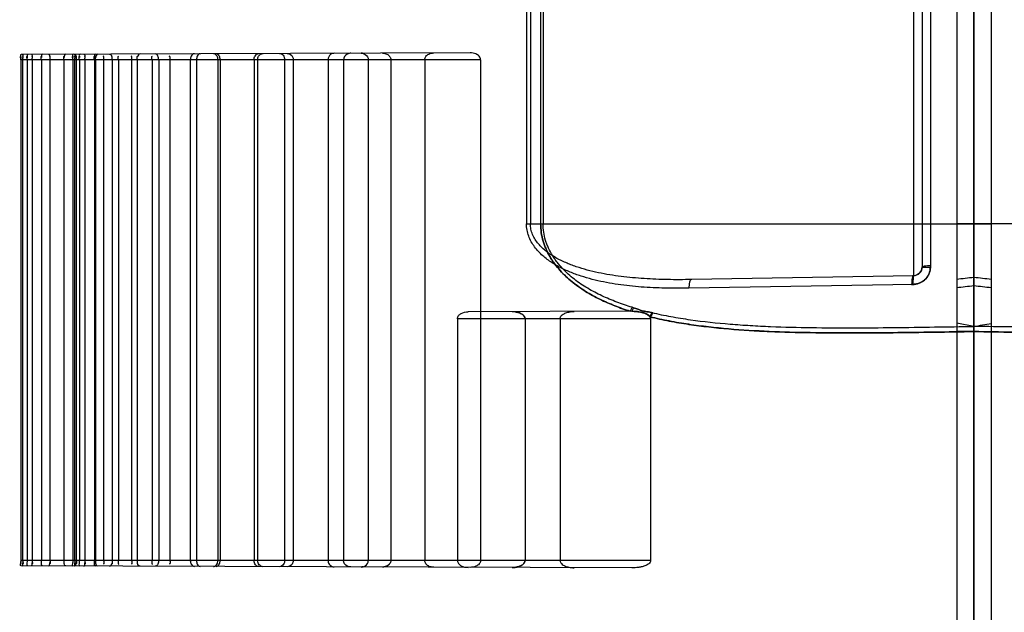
# Model space of a CAD drawing. Header units: millimetres. Extents: x 0 to 297, y 0 to 210.
# Tile 295 of 499: x 144.473 to 144.872, y 158.264 to 158.504. Entities that reach past the tile are written whole.
import ezdxf

# ---------------------------------------------------------------- set-up
doc = ezdxf.new("R2010")
doc.units = ezdxf.units.MM
doc.header["$LTSCALE"] = 16.335
doc.layers.add('INTFCLR_1', color=7, linetype='CONTINUOUS')
doc.layers.add('INTFCLR_72935', color=7, linetype='CONTINUOUS')

msp = doc.modelspace()

# ---------------------------------------------------------------- linework, layer by layer
at = {"layer": 'INTFCLR_1', "color": 6, "linetype": 'Continuous'}
for p, q in [((144.8526077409, 160.3367027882), (144.8526077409, 157.0716890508)), ((144.8596077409, 157.0934539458), (144.8596077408, 160.3379370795))]:
    msp.add_line(p, q, dxfattribs=at)
at = {"layer": 'INTFCLR_1', "color": 9, "linetype": 'Continuous'}
for p, q in [((145.0408377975, 158.4214547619), (144.8526077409, 158.4214547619)), ((144.8596077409, 158.3798661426), (144.8526077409, 158.3810990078)), ((144.8596077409, 158.3777683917), (144.8526077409, 158.3777683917))]:
    msp.add_line(p, q, dxfattribs=at)
for centre, radius, start, end in [((144.6528552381, 160.2521491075), 1.863853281, 276.1523074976, 276.36878207), ((144.6818817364, 159.9314471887), 1.5452884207, 276.3430809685, 276.6042907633)]:
    msp.add_arc(centre, radius, start, end, dxfattribs=at)
for points, knots in [([(144.9901091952, 158.3854577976), (144.9875418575, 158.3848444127), (144.9836494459, 158.3840416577), (144.9784141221, 158.3831454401), (144.970433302, 158.3819302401), (144.9610094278, 158.3809365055), (144.9501594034, 158.3801945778), (144.939187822, 158.3796544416), (144.9254093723, 158.3793179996), (144.9088319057, 158.3792442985), (144.8922038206, 158.3793687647), (144.8757900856, 158.3795932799), (144.8649189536, 158.3797735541), (144.8596077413, 158.3798661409)], [0, 0, 0, 0, 0.0604906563, 0.09102088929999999, 0.1217192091, 0.2454818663, 0.3080088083, 0.3709441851, 0.4972011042, 0.6238179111, 0.750836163, 0.878266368, 1, 1, 1, 1]), ([(144.8596077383, 158.3777682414), (144.8649809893, 158.3776748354), (144.8759745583, 158.377494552), (144.8925530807, 158.3772725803), (144.9093077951, 158.3771583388), (144.9259569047, 158.3772528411), (144.9425017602, 158.3776971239), (144.9548512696, 158.378440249), (144.9630303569, 158.379193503), (144.9684284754, 158.3797678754), (144.9751108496, 158.3806365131), (144.9830339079, 158.3819724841), (144.9882482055, 158.3831011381), (144.9908273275, 158.3837366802)], [0, 0, 0, 0, 0.1224441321, 0.2505140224, 0.3777622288, 0.5041927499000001, 0.6298397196, 0.7548262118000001, 0.7859775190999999, 0.8169773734, 0.8785095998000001, 0.9394787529, 1, 1, 1, 1]), ([(144.9908273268, 158.38373668), (144.9882441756, 158.3831001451), (144.9843308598, 158.3822532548), (144.9790651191, 158.3813031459), (144.9710396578, 158.3800290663), (144.9615609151, 158.3789803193), (144.950646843, 158.378187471), (144.9396118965, 158.3776171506), (144.9257534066, 158.3772496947), (144.9090798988, 158.3771587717), (144.892355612, 158.3772748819), (144.8758591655, 158.3774964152), (144.8649373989, 158.3776755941), (144.8596077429, 158.3777682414)], [0, 0, 0, 0, 0.0606161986, 0.0911739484, 0.1219094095, 0.2457497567, 0.3082787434, 0.3712321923, 0.4974914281, 0.6241049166, 0.751120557, 0.8785484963, 1, 1, 1, 1])]:
    msp.add_open_spline(points, degree=3, knots=knots, dxfattribs=at)
at = {"layer": 'INTFCLR_72935', "color": 6, "linetype": 'Continuous'}
for p, q in [((144.8596077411, 160.3379370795), (144.8596072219, 157.0704547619)), ((144.8666077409, 160.3367027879), (144.8666077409, 157.0716890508)), ((144.4736533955, 158.4879547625), (144.4736533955, 158.2849547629)), ((144.4743254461, 158.4879547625), (144.4743254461, 158.2849547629)), ((144.4761631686, 158.4879547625), (144.4761631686, 158.2849547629)), ((144.4781992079, 158.4879547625), (144.4781992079, 158.2849547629)), ((144.4819150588, 158.4879547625), (144.4819150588, 158.2849547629)), ((144.4853773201, 158.4879547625), (144.4853773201, 158.2849547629)), ((144.4910574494, 158.4879547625), (144.4910574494, 158.2849547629)), ((144.4946589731, 158.4879547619), (144.4946589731, 158.2849547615)), ((144.4953768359, 158.4879547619), (144.4953768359, 158.2849547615)), ((144.4960590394, 158.4879547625), (144.4960590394, 158.2849547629)), ((144.4973070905, 158.4879547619), (144.4973070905, 158.2849547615)), ((144.4994842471, 158.4879547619), (144.4994842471, 158.2849547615)), ((144.5033927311, 158.4879547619), (144.5033927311, 158.2849547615)), ((144.5038477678, 158.4879547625), (144.5038477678, 158.2849547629)), ((144.507103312, 158.4879547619), (144.507103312, 158.2849547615)), ((144.5105701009, 158.4879547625), (144.5105701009, 158.2849547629)), ((144.5130931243, 158.4879547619), (144.5130931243, 158.2849547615)), ((144.518473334, 158.4879547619), (144.518473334, 158.2849547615)), ((144.5206940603, 158.4879547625), (144.5206940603, 158.2849547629)), ((144.5267196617, 158.4879547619), (144.5267196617, 158.2849547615)), ((144.5294203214, 158.4879547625), (144.5294203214, 158.2849547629)), ((144.5339919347, 158.4879547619), (144.5339919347, 158.2849547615)), ((144.5422353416, 158.4879547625), (144.5422353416, 158.2849547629)), ((144.5447761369, 158.4879547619), (144.5447761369, 158.2849547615)), ((144.5534174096, 158.4879547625), (144.5534174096, 158.2849547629)), ((144.5542974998, 158.4879547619), (144.5542974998, 158.2849547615)), ((144.5680768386, 158.4879547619), (144.5680768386, 158.2849547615)), ((144.5695065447, 158.4879547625), (144.5695065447, 158.2849547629)), ((144.5804420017, 158.4879547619), (144.5804420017, 158.2849547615)), ((144.583913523, 158.4879547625), (144.583913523, 158.2849547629)), ((144.5980073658, 158.4879547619), (144.5980073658, 158.2849547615)), ((144.6043221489, 158.4879547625), (144.6043221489, 158.2849547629)), ((144.6143011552, 158.4879547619), (144.6143011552, 158.2849547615)), ((144.6234342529, 158.4879547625), (144.6234342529, 158.2849547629)), ((144.6372058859, 158.4879547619), (144.6372058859, 158.2849547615)), ((144.6597934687, 158.4879547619), (144.6597934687, 158.2849547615)), ((144.6503824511, 158.3829547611), (144.6503824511, 158.2849547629)), ((144.6778281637, 158.3829547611), (144.6778281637, 158.2849547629)), ((144.6919926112, 158.3829547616), (144.6919926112, 158.2849547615)), ((144.7286562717, 158.3829547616), (144.7286562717, 158.2849547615))]:
    msp.add_line(p, q, dxfattribs=at)
at = {"layer": 'INTFCLR_72935', "color": 9, "linetype": 'Continuous'}
for p, q in [((144.8351688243, 158.6105147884), (144.8351688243, 158.4003947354)), ((144.8386077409, 158.6070153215), (144.8386077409, 158.4038942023)), ((144.8419476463, 158.6070153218), (144.8419476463, 158.4038942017)), ((144.6783776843, 158.5894547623), (144.6783776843, 158.4214547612)), ((144.6799595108, 158.5894547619), (144.6799595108, 158.4214547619)), ((144.6841227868, 158.5894547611), (144.6841227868, 158.4214547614)), ((144.6850955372, 158.5894547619), (144.6850955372, 158.4214547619)), ((144.6555721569, 158.4907425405), (144.4737157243, 158.4901077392)), ((144.6597934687, 158.4879547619), (144.4736533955, 158.4879547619)), ((144.6783776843, 158.4214547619), (144.8666077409, 158.4214547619)), ((144.8386077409, 158.4038942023), (144.8419476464, 158.4038942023)), ((144.8351688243, 158.4003947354), (144.7451601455, 158.3988236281)), ((144.8350068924, 158.3968952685), (144.7441747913, 158.3953241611)), ((144.720996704, 158.3859709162), (144.6547415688, 158.3857396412)), ((144.7211983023, 158.387583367), (144.7204344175, 158.3859689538)), ((144.7211983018, 158.3875833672), (144.7204344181, 158.3859689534)), ((144.7217547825, 158.3874082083), (144.7209967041, 158.3859709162)), ((144.7217547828, 158.3874082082), (144.720996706, 158.3859709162)), ((144.7286562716, 158.3829547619), (144.6503824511, 158.3829547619)), ((144.7286562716, 158.2849547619), (144.4736533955, 158.2849547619)), ((144.720996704, 158.2819386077), (144.4737157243, 158.2828017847))]:
    msp.add_line(p, q, dxfattribs=at)
at = {"layer": 'INTFCLR_72935', "color": 7, "linetype": 'Continuous'}
for p, q in [((144.8350068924, 158.3968952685), (144.8351688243, 158.4003947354)), ((144.720996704, 158.3859709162), (144.7225325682, 158.385910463)), ((144.7291062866, 158.3854577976), (144.7283881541, 158.383736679))]:
    msp.add_line(p, q, dxfattribs=at)
for points in [[(144.6123621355, 158.4904434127), (144.612264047, 158.4904726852), (144.6121642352, 158.4904989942), (144.6120627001, 158.4905221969), (144.6119594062, 158.4905421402), (144.611854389, 158.4905587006), (144.6117477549, 158.4905717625), (144.6116395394, 158.4905811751), (144.611529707, 158.4905867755), (144.6114182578, 158.4905884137)], [(144.6200140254, 158.4906184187), (144.6201345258, 158.4906171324), (144.6202558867, 158.4906123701), (144.6203781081, 158.4906040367), (144.6205022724, 158.4905919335), (144.6206272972, 158.4905760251), (144.6207499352, 158.4905567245), (144.6208691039, 158.4905343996), (144.6209858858, 158.4905090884), (144.6211002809, 158.4904809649)], [(144.6123621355, 158.2824661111), (144.612264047, 158.2824368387), (144.6121642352, 158.2824105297), (144.6120627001, 158.2823873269), (144.6119594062, 158.2823673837), (144.611854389, 158.2823508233), (144.6117477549, 158.2823377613), (144.6116395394, 158.2823283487), (144.611529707, 158.2823227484), (144.6114182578, 158.2823211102)], [(144.6210956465, 158.2824273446), (144.6209835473, 158.2823998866), (144.6208693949, 158.2823751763), (144.6207531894, 158.2823533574), (144.620634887, 158.2823345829), (144.6205145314, 158.2823189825), (144.6203922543, 158.2823066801), (144.6202680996, 158.2822978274), (144.6201420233, 158.2822925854), (144.6200140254, 158.2822911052)]]:
    msp.add_lwpolyline(points, dxfattribs=at)
at = {"layer": 'INTFCLR_72935', "color": 6, "linetype": 'Continuous'}
for points in [[(144.7286562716, 158.3829547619), (144.7286555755, 158.382995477), (144.7286534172, 158.3830363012), (144.728649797, 158.383077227), (144.7286447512, 158.3831181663), (144.7286382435, 158.3831591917), (144.7286301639, 158.3832005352), (144.7286205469, 158.3832421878), (144.7286093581, 158.3832841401), (144.7285963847, 158.3833266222), (144.728581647, 158.3833696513), (144.7285651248, 158.383413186), (144.7285465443, 158.3834573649), (144.7285259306, 158.3835021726), (144.7285032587, 158.383547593), (144.7284781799, 158.3835937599), (144.7284505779, 158.3836407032), (144.728420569, 158.383688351), (144.7283881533, 158.38373668)], [(144.7283881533, 158.38373668), (144.7284474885, 158.3836450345), (144.7284991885, 158.3835542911), (144.7285432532, 158.3834645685), (144.7285793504, 158.3833759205), (144.7286078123, 158.3832885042), (144.7286296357, 158.3832025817), (144.7286451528, 158.3831182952), (144.7286540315, 158.3830356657), (144.7286562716, 158.3829547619)]]:
    msp.add_lwpolyline(points, dxfattribs=at)
at = {"layer": 'INTFCLR_72935', "color": 9, "linetype": 'Continuous'}
for centre, radius, start, end in [((144.8351077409, 158.4038942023), 0.0035, 270.999999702, 359.9999999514), ((145.0663602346, 160.2521490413), 1.8638532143, 263.6312179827, 263.8476925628), ((145.0373337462, 159.9314471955), 1.5452884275, 263.395709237, 263.6569190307), ((144.7119518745, 158.3572358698), 0.0317248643, 72.00116540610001, 73.0548076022)]:
    msp.add_arc(centre, radius, start, end, dxfattribs=at)
at = {"layer": 'INTFCLR_72935', "color": 7, "linetype": 'Continuous'}
for centre, start, end in [((144.6725906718, 158.3765628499), 80.5040051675, 90.2033254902), ((144.6725906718, 158.291346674), 269.7966744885, 279.4959948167)]:
    msp.add_arc(centre, 0.0092390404, start, end, dxfattribs=at)
at = {"layer": 'INTFCLR_72935', "color": 6, "linetype": 'Continuous'}
for centre, radius, start, end in [((144.6278679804, 159.6944928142), 1.3349430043, 279.996920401, 280.302137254), ((144.6278769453, 159.694442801), 1.3348921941, 279.9969140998, 280.3021425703)]:
    msp.add_arc(centre, radius, start, end, dxfattribs=at)
for points in [[(144.4737157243, 158.4901077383), (144.4731355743, 158.4901057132), (144.4736544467, 158.4889485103), (144.4736544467, 158.4883683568)], [(144.4736533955, 158.4879547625), (144.4736533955, 158.4884219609), (144.4732001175, 158.4893546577), (144.4736673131, 158.4893562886)], [(144.4741921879, 158.4901094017), (144.474643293, 158.4901109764), (144.4743153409, 158.4892128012), (144.4743153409, 158.4887616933)], [(144.4743254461, 158.4879547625), (144.4743254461, 158.4884273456), (144.4747640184, 158.4893737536), (144.4742914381, 158.489372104)], [(144.4761631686, 158.4879547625), (144.4761631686, 158.4884260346), (144.4757540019, 158.4893655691), (144.4762252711, 158.4893672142)], [(144.4764235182, 158.4901171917), (144.4759653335, 158.4901155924), (144.4761816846, 158.4892222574), (144.4761816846, 158.4887640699)], [(144.477864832, 158.4901222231), (144.4783279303, 158.4901238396), (144.4781743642, 158.4892309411), (144.4781743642, 158.4887678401)], [(144.4781992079, 158.4879547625), (144.4781992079, 158.4884259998), (144.478588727, 158.4893677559), (144.4781174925, 158.489366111)], [(144.4819150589, 158.4879547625), (144.4819150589, 158.4884266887), (144.4815532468, 158.4893646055), (144.4820251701, 158.4893662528)], [(144.4823841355, 158.4901379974), (144.4819059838, 158.4901363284), (144.4819486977, 158.4892493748), (144.4819486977, 158.4887712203)], [(144.4848276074, 158.4901465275), (144.485317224, 158.4901482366), (144.4853375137, 158.4892586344), (144.4853375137, 158.4887690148)], [(144.4853773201, 158.4879547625), (144.4853773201, 158.4884287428), (144.4857200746, 158.48937229), (144.4852460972, 158.4893706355)], [(144.4910574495, 158.4879547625), (144.4910574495, 158.4884309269), (144.4907422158, 158.4893725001), (144.4912183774, 158.4893741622)], [(144.4917556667, 158.4901707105), (144.4912422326, 158.4901689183), (144.4911065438, 158.4892872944), (144.4911065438, 158.4887738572)], [(144.4946589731, 158.4879547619), (144.4946589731, 158.4884377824), (144.4941910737, 158.4894020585), (144.4946740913, 158.4894037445)], [(144.4947269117, 158.490181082), (144.4942645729, 158.4901794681), (144.4946635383, 158.4892578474), (144.4946635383, 158.4887955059)], [(144.4952308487, 158.4901828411), (144.4956976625, 158.4901844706), (144.4953657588, 158.4892557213), (144.4953657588, 158.4887889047)], [(144.4952690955, 158.4901829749), (144.4957997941, 158.4901848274), (144.4960036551, 158.4893011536), (144.4960036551, 158.4887704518)], [(144.4953768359, 158.4879547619), (144.4953768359, 158.4884435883), (144.495828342, 158.4894224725), (144.4953395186, 158.4894207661)], [(144.4960590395, 158.4879547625), (144.4960590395, 158.4884329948), (144.4963540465, 158.4893793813), (144.4958758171, 158.489377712)], [(144.4973070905, 158.4879547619), (144.4973070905, 158.4884420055), (144.4968876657, 158.4894132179), (144.4973749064, 158.4894149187)], [(144.4975918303, 158.4901910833), (144.4971170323, 158.4901894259), (144.4973273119, 158.4892662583), (144.4973273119, 158.4887914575)], [(144.4991177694, 158.4901964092), (144.4995984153, 158.490198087), (144.499457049, 158.489275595), (144.499457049, 158.4887949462)], [(144.4994842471, 158.4879547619), (144.4994842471, 158.4884420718), (144.4998820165, 158.4894156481), (144.4993947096, 158.4894139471)], [(144.5033927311, 158.4879547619), (144.5033927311, 158.488442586), (144.5030252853, 158.4894115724), (144.5035131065, 158.4894132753)], [(144.5039069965, 158.4902131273), (144.5034091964, 158.4902113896), (144.5034294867, 158.4892959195), (144.5034294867, 158.4887981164)], [(144.5038477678, 158.4879547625), (144.5038477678, 158.4884358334), (144.5035809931, 158.4893802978), (144.5040620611, 158.4893819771)], [(144.5048082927, 158.490216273), (144.5042413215, 158.4902142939), (144.5039120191, 158.4893376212), (144.5039120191, 158.4887706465)], [(144.507103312, 158.4879547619), (144.507103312, 158.4884447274), (144.5074494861, 158.4894193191), (144.5069595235, 158.4894176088)], [(144.5095004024, 158.4902326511), (144.5099713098, 158.4902342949), (144.5104096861, 158.489622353), (144.5104096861, 158.4891514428)], [(144.5105701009, 158.4879547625), (144.5105701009, 158.4884395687), (144.5108149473, 158.4893909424), (144.510330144, 158.4893892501)], [(144.5130931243, 158.4879547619), (144.5130931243, 158.4884467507), (144.5127772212, 158.4894184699), (144.513269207, 158.4894201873)], [(144.518473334, 158.4879547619), (144.518473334, 158.4884497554), (144.5187666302, 158.4894277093), (144.5182716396, 158.4894259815)], [(144.5206940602, 158.4879547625), (144.5206940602, 158.4884424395), (144.5204789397, 158.4893904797), (144.5209666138, 158.489392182)], [(144.5219686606, 158.4902761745), (144.5214480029, 158.490274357), (144.5208778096, 158.4896788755), (144.5208778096, 158.4891582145)], [(144.5267196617, 158.4879547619), (144.5267196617, 158.4884515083), (144.5264576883, 158.4894246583), (144.5269544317, 158.4894263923)], [(144.5339919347, 158.4879547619), (144.5339919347, 158.4884552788), (144.5342289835, 158.4894347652), (144.5337284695, 158.489433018)], [(144.4737157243, 158.2828017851), (144.4731355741, 158.2828038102), (144.4736544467, 158.2839610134), (144.4736544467, 158.2845411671)], [(144.4736533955, 158.2849547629), (144.4736533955, 158.284487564), (144.4732001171, 158.2835548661), (144.4736673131, 158.2835532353)], [(144.4741921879, 158.2828001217), (144.4746432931, 158.2827985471), (144.4743153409, 158.2836967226), (144.4743153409, 158.2841478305)], [(144.4743254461, 158.2849547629), (144.4743254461, 158.2844821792), (144.4747640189, 158.2835357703), (144.4742914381, 158.2835374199)], [(144.4761631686, 158.2849547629), (144.4761631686, 158.2844834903), (144.4757540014, 158.2835439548), (144.4762252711, 158.2835423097)], [(144.4764235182, 158.2827923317), (144.4759653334, 158.2827939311), (144.4761816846, 158.2836872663), (144.4761816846, 158.284145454)], [(144.477864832, 158.2827873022), (144.4783279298, 158.2827856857), (144.4781743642, 158.2836785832), (144.4781743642, 158.2841416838)], [(144.4781992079, 158.2849547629), (144.4781992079, 158.284483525), (144.4785887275, 158.283541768), (144.4781174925, 158.2835434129)], [(144.4819150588, 158.2849547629), (144.4819150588, 158.2844828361), (144.4815532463, 158.2835449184), (144.4820251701, 158.2835432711)], [(144.4823841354, 158.282771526), (144.4819059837, 158.2827731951), (144.4819486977, 158.2836601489), (144.4819486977, 158.2841383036)], [(144.4848276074, 158.2827629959), (144.4853172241, 158.2827612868), (144.4853375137, 158.2836508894), (144.4853375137, 158.2841405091)], [(144.4853773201, 158.2849547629), (144.4853773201, 158.2844807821), (144.4857200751, 158.2835372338), (144.4852460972, 158.2835388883)], [(144.4910574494, 158.2849547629), (144.4910574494, 158.2844785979), (144.4907422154, 158.2835370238), (144.4912183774, 158.2835353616)], [(144.4917556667, 158.2827388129), (144.4912422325, 158.2827406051), (144.4911065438, 158.2836222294), (144.4911065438, 158.2841356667)], [(144.4946589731, 158.2849547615), (144.4946589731, 158.2844717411), (144.4941910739, 158.2835074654), (144.4946740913, 158.2835057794)], [(144.4947269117, 158.2827284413), (144.4942645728, 158.2827300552), (144.4946635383, 158.2836516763), (144.4946635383, 158.284114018)], [(144.4952308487, 158.2827266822), (144.4956976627, 158.2827250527), (144.4953657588, 158.2836538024), (144.4953657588, 158.2841206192)], [(144.4952690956, 158.2827265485), (144.4957997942, 158.282724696), (144.4960036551, 158.2836083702), (144.4960036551, 158.2841390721)], [(144.4953768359, 158.2849547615), (144.4953768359, 158.2844659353), (144.4958283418, 158.2834870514), (144.4953395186, 158.2834887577)], [(144.4960590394, 158.2849547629), (144.4960590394, 158.28447653), (144.496354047, 158.2835301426), (144.4958758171, 158.2835318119)], [(144.4973070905, 158.2849547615), (144.4973070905, 158.284467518), (144.4968876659, 158.2834963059), (144.4973749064, 158.2834946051)], [(144.4975918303, 158.2827184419), (144.4971170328, 158.2827200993), (144.4973273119, 158.283643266), (144.4973273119, 158.2841180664)], [(144.4991177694, 158.2827131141), (144.4995984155, 158.2827114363), (144.499457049, 158.2836339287), (144.499457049, 158.2841145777)], [(144.4994842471, 158.2849547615), (144.4994842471, 158.2844674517), (144.4998820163, 158.2834938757), (144.4993947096, 158.2834955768)], [(144.5033927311, 158.2849547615), (144.5033927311, 158.2844669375), (144.5030252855, 158.2834979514), (144.5035131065, 158.2834962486)], [(144.5039069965, 158.2826963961), (144.5034091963, 158.2826981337), (144.5034294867, 158.2836136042), (144.5034294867, 158.2841114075)], [(144.5038477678, 158.2849547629), (144.5038477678, 158.2844736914), (144.5035809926, 158.2835292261), (144.5040620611, 158.2835275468)], [(144.5048082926, 158.2826932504), (144.5042413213, 158.2826952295), (144.5039120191, 158.2835719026), (144.5039120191, 158.2841388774)], [(144.5071033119, 158.2849547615), (144.5071033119, 158.2844647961), (144.5074494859, 158.2834902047), (144.5069595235, 158.283491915)], [(144.5095004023, 158.2826768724), (144.5099713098, 158.2826752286), (144.5104096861, 158.2832871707), (144.5104096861, 158.2837580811)], [(144.5105701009, 158.2849547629), (144.5105701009, 158.2844699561), (144.5108149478, 158.2835185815), (144.510330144, 158.2835202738)], [(144.5130931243, 158.2849547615), (144.5130931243, 158.2844627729), (144.5127772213, 158.283491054), (144.513269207, 158.2834893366)], [(144.5184733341, 158.2849547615), (144.5184733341, 158.2844597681), (144.51876663, 158.2834818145), (144.5182716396, 158.2834835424)], [(144.5206940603, 158.2849547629), (144.5206940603, 158.2844670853), (144.5204789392, 158.2835190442), (144.5209666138, 158.2835173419)], [(144.5219686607, 158.282633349), (144.5214480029, 158.2826351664), (144.5208778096, 158.2832306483), (144.5208778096, 158.2837513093)], [(144.5267196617, 158.2849547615), (144.5267196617, 158.2844580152), (144.5264576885, 158.2834848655), (144.5269544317, 158.2834831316)], [(144.5339919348, 158.2849547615), (144.5339919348, 158.2844542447), (144.5342289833, 158.2834747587), (144.5337284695, 158.2834765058)]]:
    msp.add_open_spline(points, degree=3, dxfattribs=at)
for points, knots in [([(144.5294203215, 158.4879547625), (144.5294203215, 158.4884468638), (144.529300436, 158.4893953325), (144.5284847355, 158.4902989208), (144.5280091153, 158.4902972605)], [0, 0, 0, 0, 0.5085139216, 1, 1, 1, 1]), ([(144.543905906, 158.4903527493), (144.5433485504, 158.4903508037), (144.5423954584, 158.4894785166), (144.5422353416, 158.4884376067), (144.5422353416, 158.4879547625)], [0, 0, 0, 0, 0.5358174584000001, 1, 1, 1, 1]), ([(144.5461982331, 158.490360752), (144.545702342, 158.490359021), (144.5448863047, 158.4894093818), (144.544776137, 158.4884463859), (144.544776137, 158.4879547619)], [0, 0, 0, 0, 0.5021619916, 1, 1, 1, 1]), ([(144.5534174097, 158.4879547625), (144.5534174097, 158.4884531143), (144.5532053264, 158.4895565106), (144.5521571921, 158.4903815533), (144.551565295, 158.4903794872)], [0, 0, 0, 0, 0.4570975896, 1, 1, 1, 1]), ([(144.5542974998, 158.4879547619), (144.5542974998, 158.4884619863), (144.5541485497, 158.4894839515), (144.5532374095, 158.4903853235), (144.5527152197, 158.4903835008)], [0, 0, 0, 0, 0.4927296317, 1, 1, 1, 1]), ([(144.5680768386, 158.4879547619), (144.5680768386, 158.4884641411), (144.5682851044, 158.4895961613), (144.5693577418, 158.490441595), (144.5699648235, 158.4904437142)], [0, 0, 0, 0, 0.4562430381, 1, 1, 1, 1]), ([(144.5695065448, 158.4879547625), (144.5695065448, 158.4884563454), (144.569796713, 158.4896791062), (144.5710171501, 158.4904473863), (144.5717099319, 158.4904498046)], [0, 0, 0, 0, 0.4199564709, 1, 1, 1, 1]), ([(144.5783329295, 158.4904729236), (144.5788849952, 158.4904748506), (144.5800777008, 158.4898261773), (144.5804420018, 158.4885851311), (144.5804420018, 158.4879547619)], [0, 0, 0, 0, 0.4668903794, 1, 1, 1, 1]), ([(144.581448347, 158.4904837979), (144.5819468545, 158.4904855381), (144.5832465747, 158.4900769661), (144.583913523, 158.4887258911), (144.583913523, 158.4879547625)], [0, 0, 0, 0, 0.3926395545, 1, 1, 1, 1]), ([(144.6005507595, 158.4905504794), (144.600028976, 158.490548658), (144.5986872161, 158.4901347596), (144.5980073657, 158.4887405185), (144.5980073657, 158.4879547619)], [0, 0, 0, 0, 0.3990588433, 1, 1, 1, 1]), ([(144.6073129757, 158.4905740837), (144.606782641, 158.4905722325), (144.6053461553, 158.4902878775), (144.6043221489, 158.4888442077), (144.6043221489, 158.4879547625)], [0, 0, 0, 0, 0.3735344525, 1, 1, 1, 1]), ([(144.6372058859, 158.4879547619), (144.6372058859, 158.4884323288), (144.6375737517, 158.4894128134), (144.6389262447, 158.4904382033), (144.6401176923, 158.4906885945), (144.6407972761, 158.4906909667)], [0, 0, 0, 0, 0.2901444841, 0.5871182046, 1, 1, 1, 1]), ([(144.6597934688, 158.4879547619), (144.6597934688, 158.4884574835), (144.6592993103, 158.4894981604), (144.657710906, 158.4904930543), (144.6563612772, 158.4907452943), (144.655572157, 158.4907425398)], [0, 0, 0, 0, 0.2743758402, 0.5693106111, 1, 1, 1, 1]), ([(144.6503824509, 158.3829547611), (144.6503824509, 158.383408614), (144.6507835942, 158.3843438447), (144.6523414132, 158.385455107), (144.6538003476, 158.3857363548), (144.6547415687, 158.3857396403)], [0, 0, 0, 0, 0.242333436, 0.4974346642, 1, 1, 1, 1]), ([(144.6919926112, 158.3829547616), (144.6919926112, 158.3834190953), (144.6925348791, 158.3844252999), (144.6939313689, 158.385226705), (144.6957171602, 158.3857684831), (144.697017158, 158.3858872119), (144.6977574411, 158.385889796)], [0, 0, 0, 0, 0.1999322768, 0.4430201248, 0.6812477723, 1, 1, 1, 1]), ([(144.5294203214, 158.2849547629), (144.5294203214, 158.284462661), (144.529300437, 158.2835141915), (144.5284847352, 158.2826106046), (144.5280091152, 158.2826122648)], [0, 0, 0, 0, 0.5085143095, 1, 1, 1, 1]), ([(144.5422353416, 158.2849547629), (144.5422353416, 158.2844597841), (144.5424009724, 158.2834140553), (144.543359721, 158.2825586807), (144.543905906, 158.2825567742)], [0, 0, 0, 0, 0.4754075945, 1, 1, 1, 1]), ([(144.544776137, 158.2849547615), (144.544776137, 158.2844518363), (144.5448890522, 158.2834842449), (144.5457127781, 158.2825504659), (144.5461982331, 158.2825487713)], [0, 0, 0, 0, 0.508836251, 1, 1, 1, 1]), ([(144.551565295, 158.2825300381), (144.5520543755, 158.2825283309), (144.5531334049, 158.283198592), (144.5534174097, 158.284347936), (144.5534174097, 158.2849547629)], [0, 0, 0, 0, 0.4462805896, 1, 1, 1, 1]), ([(144.5527152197, 158.2825260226), (144.5532515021, 158.2825241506), (144.5541542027, 158.283446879), (144.5542974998, 158.2844627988), (144.5542974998, 158.2849547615)], [0, 0, 0, 0, 0.5215526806, 1, 1, 1, 1]), ([(144.5699648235, 158.282465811), (144.5694634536, 158.2824675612), (144.5683577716, 158.2831527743), (144.5680768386, 158.2843336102), (144.5680768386, 158.2849547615)], [0, 0, 0, 0, 0.4466477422, 1, 1, 1, 1]), ([(144.5717099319, 158.2824597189), (144.5711296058, 158.2824617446), (144.5699017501, 158.2830739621), (144.5695065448, 158.2843350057), (144.5695065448, 158.2849547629)], [0, 0, 0, 0, 0.4835730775, 1, 1, 1, 1]), ([(144.5804420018, 158.2849547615), (144.5804420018, 158.2844425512), (144.5801731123, 158.2832437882), (144.5789974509, 158.2824342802), (144.5783329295, 158.2824365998)], [0, 0, 0, 0, 0.4352806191, 1, 1, 1, 1]), ([(144.583913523, 158.2849547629), (144.583913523, 158.2844501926), (144.5835462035, 158.2831531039), (144.5822122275, 158.282423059), (144.581448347, 158.2824257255)], [0, 0, 0, 0, 0.3977831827, 1, 1, 1, 1]), ([(144.5980073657, 158.2849547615), (144.5980073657, 158.2844403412), (144.5983792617, 158.2831012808), (144.5997593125, 158.2823618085), (144.6005507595, 158.2823590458)], [0, 0, 0, 0, 0.3939285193, 1, 1, 1, 1]), ([(144.6073129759, 158.2823354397), (144.6067826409, 158.2823372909), (144.6053461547, 158.2826216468), (144.6043221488, 158.2840653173), (144.6043221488, 158.2849547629)], [0, 0, 0, 0, 0.3735344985, 1, 1, 1, 1]), ([(144.6407972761, 158.2822185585), (144.6403236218, 158.2822202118), (144.6393026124, 158.2823755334), (144.6378099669, 158.28315562), (144.6372058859, 158.2843306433), (144.6372058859, 158.2849547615)], [0, 0, 0, 0, 0.2886906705, 0.6196044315, 1, 1, 1, 1]), ([(144.6503824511, 158.2849547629), (144.6503824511, 158.28450091), (144.6507835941, 158.283565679), (144.6523414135, 158.2824544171), (144.6538003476, 158.2821731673), (144.6547415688, 158.2821698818)], [0, 0, 0, 0, 0.2423334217, 0.4974346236, 1, 1, 1, 1]), ([(144.6597934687, 158.2849547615), (144.6597934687, 158.2844520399), (144.6592993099, 158.283411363), (144.6577109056, 158.2824164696), (144.656361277, 158.282164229), (144.6555721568, 158.2821669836)], [0, 0, 0, 0, 0.2743758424, 0.5693106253, 1, 1, 1, 1]), ([(144.691992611, 158.2849547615), (144.691992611, 158.2844904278), (144.6925348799, 158.2834842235), (144.6939313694, 158.2826828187), (144.6957171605, 158.2821410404), (144.697017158, 158.2820223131), (144.6977574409, 158.282019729)], [0, 0, 0, 0, 0.1999323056, 0.4430201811, 0.6812478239, 1, 1, 1, 1]), ([(144.7286562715, 158.2849547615), (144.7286562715, 158.2844519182), (144.7279607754, 158.2835700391), (144.7266578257, 158.2828967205), (144.725265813, 158.2824275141), (144.7233653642, 158.2820404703), (144.7219441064, 158.2819353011), (144.720996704, 158.2819386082)], [0, 0, 0, 0, 0.1730618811, 0.3324359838, 0.512603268, 0.6739337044, 1, 1, 1, 1])]:
    msp.add_open_spline(points, degree=3, knots=knots, dxfattribs=at)
at = {"layer": 'INTFCLR_72935', "color": 7, "linetype": 'Continuous'}
for points, knots in [([(144.6114182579, 158.4905884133), (144.6119993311, 158.4905848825), (144.6134305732, 158.4902218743), (144.6143074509, 158.4887750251), (144.6143011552, 158.4879547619)], [0, 0, 0, 0, 0.4146537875, 1, 1, 1, 1]), ([(144.6200140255, 158.4906184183), (144.6206417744, 158.4906115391), (144.6217674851, 158.490378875), (144.6230644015, 158.4893946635), (144.6234372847, 158.4884298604), (144.6234342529, 158.4879547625)], [0, 0, 0, 0, 0.3973230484, 0.6993067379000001, 1, 1, 1, 1]), ([(144.8343264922, 158.3968509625), (144.8347795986, 158.3968155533), (144.8356936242, 158.3969262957), (144.8370394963, 158.3971740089), (144.8385132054, 158.3978111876), (144.8398069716, 158.3987762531), (144.8408170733, 158.4000151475), (144.8414618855, 158.4012244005), (144.8418583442, 158.4025327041), (144.8419476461, 158.4034416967), (144.8419476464, 158.4038942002)], [0, 0, 0, 0, 0.1177011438, 0.2360735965, 0.3537602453, 0.5301783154, 0.6481305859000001, 0.7652381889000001, 0.8828127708, 1, 1, 1, 1]), ([(144.8386077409, 158.4038942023), (144.8386077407, 158.403009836), (144.8378367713, 158.4010715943), (144.8358181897, 158.4002946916), (144.8348317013, 158.4003725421)], [0, 0, 0, 0, 0.4719334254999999, 1, 1, 1, 1]), ([(144.8419806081, 158.4045704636), (144.8420244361, 158.4041212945), (144.8419284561, 158.4032109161), (144.8415866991, 158.4012106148), (144.8404664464, 158.3993799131), (144.8388952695, 158.3980793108), (144.8376863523, 158.3974207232), (144.8363757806, 158.3970070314), (144.8354625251, 158.3969031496), (144.8350068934, 158.3968952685)], [0, 0, 0, 0, 0.1171688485, 0.2350644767, 0.5268070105, 0.6452268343, 0.7631076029, 0.8816894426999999, 1, 1, 1, 1]), ([(144.8419476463, 158.4038942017), (144.8419474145, 158.4032406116), (144.8417599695, 158.4019242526), (144.8409376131, 158.4001091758), (144.8396334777, 158.3985878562), (144.8376769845, 158.3973011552), (144.8360015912, 158.396913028), (144.8350068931, 158.3968952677)], [0, 0, 0, 0, 0.1803180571, 0.3611061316, 0.5428061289, 0.7255304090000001, 1, 1, 1, 1]), ([(144.8386077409, 158.4038942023), (144.8386175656, 158.4039955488), (144.8390523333, 158.4041529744), (144.8400325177, 158.4045374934), (144.8411864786, 158.4044939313), (144.8419806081, 158.4045704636)], [0, 0, 0, 0, 0.0875192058, 0.314255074, 1, 1, 1, 1]), ([(144.8348317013, 158.4003725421), (144.8347438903, 158.4003788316), (144.8347169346, 158.3998467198), (144.8345402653, 158.3992779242), (144.8344421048, 158.3980943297), (144.8343601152, 158.3972846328), (144.8343264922, 158.3968509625)], [0, 0, 0, 0, 0.073991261, 0.2968301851, 0.6344208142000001, 1, 1, 1, 1]), ([(144.6778281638, 158.3829547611), (144.6778276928, 158.3834797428), (144.6772403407, 158.3844361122), (144.6758421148, 158.3852486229), (144.6742599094, 158.3857120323), (144.6730954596, 158.3857998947), (144.6725578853, 158.3858018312)], [0, 0, 0, 0, 0.2439501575, 0.4596671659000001, 0.7501967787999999, 1, 1, 1, 1]), ([(144.6778281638, 158.3829547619), (144.6778305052, 158.3834765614), (144.6772404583, 158.3844377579), (144.6758267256, 158.3852572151), (144.6747428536, 158.3855693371), (144.6741130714, 158.3856756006)], [0, 0, 0, 0, 0.319734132, 0.6086482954, 1, 1, 1, 1]), ([(144.6741149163, 158.385675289), (144.6745866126, 158.3855956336), (144.6755942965, 158.3853312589), (144.6770536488, 158.3846336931), (144.6778381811, 158.3835497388), (144.6778281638, 158.3829547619)], [0, 0, 0, 0, 0.2940491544, 0.6342255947, 1, 1, 1, 1]), ([(144.720996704, 158.3859709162), (144.7216575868, 158.3859732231), (144.723031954, 158.3859025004), (144.7248858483, 158.3855904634), (144.726744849, 158.3849983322), (144.7279566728, 158.384374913), (144.7283881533, 158.38373668)], [0, 0, 0, 0, 0.2508398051, 0.5220958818, 0.707594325, 1, 1, 1, 1]), ([(144.7286696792, 158.3834086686), (144.7285252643, 158.3838367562), (144.7278044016, 158.3843526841), (144.7265362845, 158.3850999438), (144.7248661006, 158.3855959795), (144.722910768, 158.3859118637), (144.7216216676, 158.3859730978), (144.7209967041, 158.3859709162)], [0, 0, 0, 0, 0.1621825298, 0.2875748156, 0.5383459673, 0.7756509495, 1, 1, 1, 1]), ([(144.720996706, 158.3859709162), (144.7216016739, 158.3860022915), (144.7228508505, 158.3859999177), (144.7247505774, 158.3857719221), (144.7263742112, 158.3853399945), (144.7276036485, 158.3846714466), (144.7282877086, 158.3841496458), (144.7283881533, 158.3837366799)], [0, 0, 0, 0, 0.2263585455, 0.4650190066, 0.7163004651, 0.8411906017, 1, 1, 1, 1]), ([(144.7217547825, 158.3874082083), (144.7223404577, 158.3872112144), (144.723503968, 158.3868053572), (144.7252680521, 158.3861469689), (144.7273240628, 158.3857480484), (144.7287774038, 158.3855141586), (144.7295929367, 158.3853735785)], [0, 0, 0, 0, 0.2283137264, 0.4555829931, 0.6942254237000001, 1, 1, 1, 1]), ([(144.729587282, 158.3853632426), (144.7287803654, 158.3855438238), (144.7273177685, 158.3857266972), (144.7252689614, 158.3861545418), (144.7235004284, 158.3867958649), (144.7223420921, 158.3872176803), (144.7217547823, 158.3874082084)], [0, 0, 0, 0, 0.3056551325, 0.5442088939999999, 0.7717625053, 1, 1, 1, 1]), ([(144.7283881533, 158.3837366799), (144.7284244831, 158.3838986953), (144.7289970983, 158.3838705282), (144.7289973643, 158.3847236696), (144.7293589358, 158.3851215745), (144.729587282, 158.3853632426)], [0, 0, 0, 0, 0.2382585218, 0.5228998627, 1, 1, 1, 1]), ([(144.7295929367, 158.3853735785), (144.7294880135, 158.3852625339), (144.7290559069, 158.3846717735), (144.7287955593, 158.3839700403), (144.7286696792, 158.3834086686)], [0, 0, 0, 0, 0.2098291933, 1, 1, 1, 1]), ([(144.6114182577, 158.2823211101), (144.6119993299, 158.2823246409), (144.6134305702, 158.2826876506), (144.6143074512, 158.2841344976), (144.6143011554, 158.2849547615)], [0, 0, 0, 0, 0.4146531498, 1, 1, 1, 1]), ([(144.6234342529, 158.2849547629), (144.6234344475, 158.284481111), (144.6230702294, 158.2835249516), (144.6217781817, 158.282534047), (144.6206502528, 158.282299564), (144.6200140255, 158.2822911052)], [0, 0, 0, 0, 0.2997750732, 0.5972951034, 1, 1, 1, 1]), ([(144.6234342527, 158.2849547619), (144.6234346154, 158.2844611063), (144.6229490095, 158.2832376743), (144.6217908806, 158.2826086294), (144.6210956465, 158.2824273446)], [0, 0, 0, 0, 0.4072608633, 1, 1, 1, 1]), ([(144.6725578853, 158.2821076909), (144.6731193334, 158.2821101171), (144.6741416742, 158.2821891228), (144.6756496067, 158.2826029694), (144.6770694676, 158.2832935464), (144.6778324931, 158.2843592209), (144.6778281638, 158.2849547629)], [0, 0, 0, 0, 0.2614224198, 0.4746771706, 0.7226980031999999, 1, 1, 1, 1]), ([(144.6778281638, 158.2849547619), (144.6778305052, 158.2844329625), (144.6772404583, 158.283471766), (144.6758267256, 158.2826523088), (144.6747428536, 158.2823401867), (144.6741130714, 158.2822339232)], [0, 0, 0, 0, 0.3197341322, 0.6086482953, 1, 1, 1, 1]), ([(144.6741149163, 158.2822342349), (144.6745866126, 158.2823138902), (144.6755942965, 158.2825782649), (144.6770536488, 158.2832758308), (144.6778381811, 158.2843597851), (144.6778281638, 158.2849547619)], [0, 0, 0, 0, 0.2940491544, 0.6342255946, 1, 1, 1, 1])]:
    msp.add_open_spline(points, degree=3, knots=knots, dxfattribs=at)
at = {"layer": 'INTFCLR_72935', "color": 9, "linetype": 'Continuous'}
for points, knots in [([(144.7441747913, 158.3953241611), (144.7409379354, 158.3952681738), (144.7345021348, 158.3952714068), (144.7249104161, 158.3957168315), (144.7154477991, 158.3967209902), (144.7076770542, 158.3981679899), (144.7015940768, 158.399824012), (144.6978661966, 158.4011083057), (144.6949560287, 158.4023123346), (144.6921092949, 158.4036439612), (144.6886791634, 158.4055764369), (144.6855064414, 158.4079497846), (144.6832121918, 158.4101811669), (144.6816384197, 158.4120623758), (144.6802840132, 158.4141484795), (144.6792255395, 158.4164292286), (144.6785378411, 158.4188865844), (144.6783776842, 158.4205935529), (144.6783776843, 158.4214547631)], [0, 0, 0, 0, 0.1264469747, 0.2512990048, 0.3748752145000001, 0.4978716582, 0.5595247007, 0.6209863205, 0.6517232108, 0.6825007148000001, 0.7437042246, 0.8051861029, 0.8366130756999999, 0.8685369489, 0.9007853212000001, 0.9334888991, 0.9663620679, 1, 1, 1, 1]), ([(144.7451601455, 158.3988236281), (144.7419526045, 158.3987676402), (144.7355767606, 158.3987555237), (144.7260757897, 158.3991194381), (144.7167062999, 158.3999704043), (144.7090072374, 158.4012080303), (144.7029754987, 158.4026398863), (144.6992787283, 158.4037481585), (144.6963916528, 158.4047931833), (144.6935795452, 158.405944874), (144.6901961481, 158.4076109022), (144.6870476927, 158.4096778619), (144.6847604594, 158.411621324), (144.6832004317, 158.4132560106), (144.6818614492, 158.415073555), (144.6808052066, 158.4170589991), (144.6801212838, 158.4192059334), (144.6799567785, 158.4207031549), (144.6799595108, 158.4214547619)], [0, 0, 0, 0, 0.1297370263, 0.2577888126, 0.3843769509, 0.51001805, 0.5727306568, 0.6349830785, 0.6659669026, 0.6968688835, 0.757848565, 0.8182117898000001, 0.8486038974, 0.8790715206, 0.9093825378, 0.9396318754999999, 0.9696037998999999, 1, 1, 1, 1]), ([(144.7204344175, 158.3859689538), (144.7193781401, 158.3863052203), (144.7172735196, 158.3870102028), (144.7131237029, 158.3885550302), (144.7080596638, 158.3907620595), (144.7022376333, 158.3939425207), (144.6976884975, 158.3971257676), (144.6943197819, 158.4000518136), (144.6919534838, 158.4024594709), (144.6901564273, 158.4046454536), (144.6888416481, 158.4065136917), (144.687612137, 158.4084748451), (144.6865443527, 158.4105497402), (144.6856706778, 158.4127231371), (144.6849332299, 158.4149703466), (144.6842961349, 158.4178813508), (144.6841227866, 158.4202616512), (144.6841227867, 158.4214547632)], [0, 0, 0, 0, 0.0612913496, 0.1226963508, 0.2448017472, 0.366370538, 0.4889641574, 0.5508997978, 0.6128751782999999, 0.6754065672, 0.7071123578, 0.7391350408, 0.8033444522, 0.8357786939, 0.8685765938, 0.9340309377, 1, 1, 1, 1]), ([(144.6841227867, 158.4214547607), (144.6841227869, 158.4202621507), (144.6842960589, 158.417881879), (144.6849328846, 158.4149716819), (144.6856696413, 158.4127261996), (144.6865407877, 158.4105579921), (144.6876047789, 158.4084883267), (144.6888307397, 158.4065301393), (144.6901434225, 158.4046624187), (144.6926446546, 158.4016160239), (144.6955259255, 158.3989264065), (144.698164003, 158.3968648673), (144.6999623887, 158.3955532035), (144.7032042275, 158.3934138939), (144.7071028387, 158.3912843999), (144.7111237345, 158.3894266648), (144.7152072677, 158.3877365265), (144.7183328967, 158.386637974), (144.7204344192, 158.3859689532)], [0, 0, 0, 0, 0.0659426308, 0.1314247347, 0.1641773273, 0.1965294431, 0.2605511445, 0.2924955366, 0.3242281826, 0.3867183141, 0.5101407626, 0.5410443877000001, 0.5718487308, 0.6331896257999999, 0.7556907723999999, 0.8169863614, 0.8780550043, 1, 1, 1, 1]), ([(144.7211983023, 158.387583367), (144.7201490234, 158.3879046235), (144.718057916, 158.3885771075), (144.7139335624, 158.3900457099), (144.7089036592, 158.3921493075), (144.7031178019, 158.3951796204), (144.6985888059, 158.3982145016), (144.6952389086, 158.4010139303), (144.6928824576, 158.4033078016), (144.6911008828, 158.4054018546), (144.6897860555, 158.4071825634), (144.6885685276, 158.4090558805), (144.6875031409, 158.4110355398), (144.686637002, 158.4131146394), (144.6859002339, 158.4152581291), (144.6852689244, 158.4180390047), (144.6850943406, 158.4203149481), (144.6850955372, 158.4214547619)], [0, 0, 0, 0, 0.06220325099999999, 0.1244892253, 0.2481372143, 0.3709025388, 0.4942158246, 0.5562665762, 0.6181693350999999, 0.6804001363, 0.7118692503, 0.7435867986, 0.8069959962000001, 0.8389352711, 0.871178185, 0.9353900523, 1, 1, 1, 1]), ([(144.7451601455, 158.3988236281), (144.7447409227, 158.3988163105), (144.7442138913, 158.3971974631), (144.7441616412, 158.396151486), (144.7441747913, 158.3953241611)], [0, 0, 0, 0, 0.3363129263, 1, 1, 1, 1]), ([(144.7291062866, 158.3854577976), (144.7316736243, 158.3848444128), (144.7355660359, 158.3840416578), (144.7408013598, 158.3831454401), (144.7487821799, 158.3819302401), (144.758206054, 158.3809365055), (144.7690560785, 158.3801945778), (144.7800276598, 158.3796544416), (144.7938061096, 158.3793179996), (144.8103835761, 158.3792442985), (144.8270116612, 158.3793687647), (144.8434253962, 158.3795932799), (144.8542965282, 158.3797735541), (144.8596077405, 158.3798661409)], [0, 0, 0, 0, 0.0604906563, 0.0910208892, 0.1217192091, 0.2454818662, 0.3080088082, 0.3709441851, 0.4972011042, 0.6238179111, 0.750836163, 0.878266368, 1, 1, 1, 1]), ([(144.8596077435, 158.3777682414), (144.8542344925, 158.3776748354), (144.8432409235, 158.377494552), (144.8266624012, 158.3772725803), (144.8099076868, 158.3771583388), (144.7932585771, 158.3772528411), (144.7767137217, 158.3776971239), (144.7643642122, 158.378440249), (144.7561851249, 158.379193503), (144.7507870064, 158.3797678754), (144.7441046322, 158.3806365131), (144.7361815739, 158.3819724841), (144.7309672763, 158.3831011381), (144.7283881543, 158.3837366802)], [0, 0, 0, 0, 0.1224441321, 0.2505140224, 0.3777622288, 0.5041927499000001, 0.6298397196, 0.7548262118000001, 0.7859775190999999, 0.8169773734, 0.8785095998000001, 0.9394787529, 1, 1, 1, 1]), ([(144.728388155, 158.38373668), (144.7309713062, 158.3831001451), (144.734884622, 158.3822532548), (144.7401503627, 158.3813031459), (144.748175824, 158.3800290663), (144.7576545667, 158.3789803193), (144.7685686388, 158.378187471), (144.7796035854, 158.3776171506), (144.7934620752, 158.3772496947), (144.810135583, 158.3771587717), (144.8268598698, 158.3772748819), (144.8433563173, 158.3774964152), (144.8542780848, 158.3776755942), (144.8596077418, 158.3777682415)], [0, 0, 0, 0, 0.06061619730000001, 0.09117394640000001, 0.1219094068, 0.2457497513, 0.3082787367, 0.3712321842, 0.4974914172, 0.6241049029, 0.7511205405, 0.878548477, 1, 1, 1, 1])]:
    msp.add_open_spline(points, degree=3, knots=knots, dxfattribs=at)

doc.saveas('drawing.dxf')
